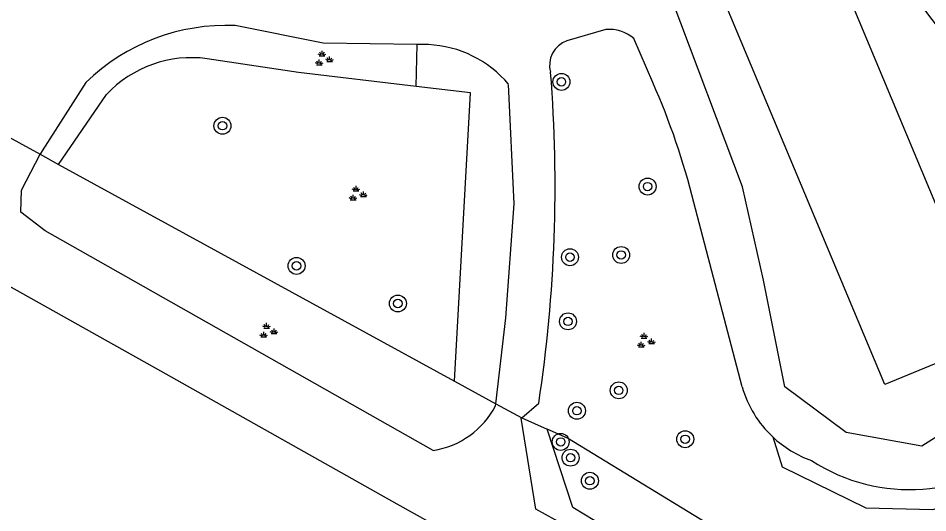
# Model space of a CAD drawing. Extents: x 128999 to 131010, y 395498 to 399007.
# Drawn here: x 130862.24 to 130905.18, y 398128.27 to 398151.61 of the extents above; entities that cross this region are included whole.
import ezdxf

# ---------------------------------------------------------------- set-up
doc = ezdxf.new("R2010")
doc.units = 0
for name, color, linetype in [('gg-afsc-hekwerk', 7, 'Continuous'), ('gg-bbg-overig bouwwerk', 7, 'Continuous'), ('gg-knt-verharding', 7, 'Continuous'), ('gt-grn-groengrens', 7, 'Continuous'), ('gt-symb-boom', 7, 'Continuous'), ('gt-symb-groenvak', 7, 'Continuous')]:
    doc.layers.add(name, color=color, linetype=linetype)

# ---------------------------------------------------------------- blocks, each defined once
blk = doc.blocks.new('gt0-BOOM')
at = {"layer": 'gt-symb-boom'}
for radius in [0.4, 0.2]:
    blk.add_circle((0, 0), radius, dxfattribs=at)
blk = doc.blocks.new('gt0-GRVAK')
at = {"layer": 'gt-symb-groenvak'}
for p, q in [((-0.11, 0.189), (-0.228, 0.24)), ((-0.182, 0.153), (0.088, 0.153)), ((-0.091, 0.211), (-0.156, 0.322)), ((-0.047, 0.214), (-0.047, 0.393)), ((-0.004, 0.211), (0.061, 0.322)), ((0.015, 0.189), (0.133, 0.24)), ((0.262, -0.052), (0.197, 0.059)), ((0.305, -0.049), (0.305, 0.13)), ((0.349, -0.052), (0.414, 0.059)), ((-0.245, -0.228), (-0.363, -0.177)), ((-0.318, -0.264), (-0.047, -0.264)), ((-0.226, -0.206), (-0.291, -0.095)), ((-0.183, -0.203), (-0.183, -0.024)), ((-0.139, -0.206), (-0.074, -0.095)), ((-0.12, -0.228), (-0.002, -0.177)), ((0.243, -0.074), (0.125, -0.023)), ((0.17, -0.11), (0.441, -0.11)), ((0.368, -0.074), (0.486, -0.023))]:
    blk.add_line(p, q, dxfattribs=at)

msp = doc.modelspace()

# ---------------------------------------------------------------- linework, layer by layer
at = {"layer": 'gg-afsc-hekwerk'}
for p, q in [((130860.341, 398146.805), (130863.278, 398145.191)), ((130863.278, 398145.191), (130864.148, 398144.714)), ((130864.148, 398144.714), (130882.838, 398134.478)), ((130882.838, 398134.478), (130884.788, 398133.41)), ((130884.788, 398133.41), (130886.014, 398132.761)), ((130886.014, 398132.761), (130887.215, 398132.226))]:
    msp.add_line(p, q, dxfattribs=at)
for points in [[(130903.519, 398154.042), (130910.94, 398144.142), (130911.342, 398141.698), (130911.332, 398140.577), (130908.114, 398133.452), (130904.896, 398131.42), (130901.329, 398132.058), (130898.439, 398134.213), (130897.424, 398139.255), (130896.432, 398143.649), (130893.109, 398152.462)], [(130922.97, 398120.477), (130918.076, 398113.548), (130888.18, 398131.797), (130887.215, 398132.226)]]:
    msp.add_lwpolyline(points, dxfattribs=at)
at = {"layer": 'gg-bbg-overig bouwwerk'}
msp.add_lwpolyline([(130899.219, 398154.456), (130900.473, 398154.98), (130908.234, 398136.426), (130903.156, 398134.323), (130895.402, 398152.859), (130899.219, 398154.456)], dxfattribs=at)
at = {"layer": 'gg-knt-verharding'}
for p, q in [((130889.99, 398151.081), (130888.147, 398150.541)), ((130892.2, 398148.571), (130891.303, 398150.656)), ((130881.605, 398150.365), (130881.081, 398150.372)), ((130896.413, 398134.219), (130894.138, 398142.913)), ((130884.778, 398133.328), (130884.788, 398133.41)), ((130886.014, 398132.761), (130886.815, 398133.448))]:
    msp.add_line(p, q, dxfattribs=at)
for points in [[(130900.802, 398116.768), (130890.714, 398122.787), (130880.138, 398128.687), (130868.978, 398134.962), (130857.756, 398141.234), (130847.393, 398147.37), (130836.742, 398154.206), (130825.75, 398161.035), (130815.302, 398165.603)], [(130881.081, 398150.372), (130876.638, 398150.43), (130872.484, 398151.265)], [(130865.44, 398148.585), (130863.367, 398145.361), (130863.278, 398145.191)], [(130884.788, 398133.41), (130885.265, 398137.476), (130885.661, 398142.85), (130885.389, 398148.492)], [(130881.833, 398131.216), (130863.516, 398141.582), (130862.364, 398142.453), (130862.401, 398143.502), (130863.278, 398145.191)], [(130912.436, 398113.06), (130902.233, 398119.326), (130892.153, 398125.419), (130886.686, 398128.449), (130885.979, 398132.731), (130886.014, 398132.761)]]:
    msp.add_lwpolyline(points, dxfattribs=at)
for centre, radius, start, end in [((130872.073, 398141.748), 9.526, 87.5272, 134.133), ((130890.132, 398149.28), 1.807, 49.6148, 94.5131), ((130888.531, 398149.399), 1.205, 108.6071, 196.2978), ((130881.384, 398145.159), 5.211, 39.7671, 87.564), ((130819.306, 398143.686), 68.281, 351.37661, 4.51503), ((130860.922, 398134.697), 34.217, 13.8939, 23.9212), ((130901.457, 398135.687), 5.254, 196.2214, 226.7985), ((130881.228, 398135.17), 4, 278.7068, 332.5854), ((130901.444, 398135.661), 5.226, 226.7135, 250.4349), ((130904.316, 398137.863), 8.494, 237.035, 311.4913)]:
    msp.add_arc(centre, radius, start, end, dxfattribs=at)
at = {"layer": 'gt-grn-groengrens'}
for p, q in [((130881.033, 398148.392), (130881.081, 398150.372)), ((130864.148, 398144.714), (130866.405, 398148.012))]:
    msp.add_line(p, q, dxfattribs=at)
for points in [[(130881.033, 398148.392), (130875.473, 398149.046), (130871.165, 398149.7)], [(130882.838, 398134.478), (130883.597, 398148.091), (130881.033, 398148.392)], [(130912.837, 398113.732), (130888.427, 398128.527), (130887.215, 398132.226)], [(130897.861, 398131.857), (130898.31, 398130.443), (130902.249, 398128.512), (130905.421, 398128.435), (130907.417, 398128.975)]]:
    msp.add_lwpolyline(points, dxfattribs=at)
msp.add_arc((130870.426, 398144.229), 5.521, 82.3052, 136.7461, dxfattribs=at)

# ---------------------------------------------------------------- block references
at = {"layer": 'gt-symb-boom'}
for p in [(130887.886, 398148.607), (130871.885, 398146.538), (130891.956, 398143.667), (130888.291, 398140.334), (130890.706, 398140.439), (130875.383, 398139.926), (130880.167, 398138.149), (130888.197, 398137.307), (130890.593, 398134.052), (130888.619, 398133.091), (130893.731, 398131.744), (130887.852, 398131.618), (130888.32, 398130.874), (130889.229, 398129.787)]:
    msp.add_blockref('gt0-BOOM', p, dxfattribs=at)
at = {"layer": 'gt-symb-groenvak'}
for p in [(130876.635, 398149.681), (130878.237, 398143.307), (130874.015, 398136.837), (130891.838, 398136.368)]:
    msp.add_blockref('gt0-GRVAK', p, dxfattribs=at)

doc.saveas('drawing.dxf')
